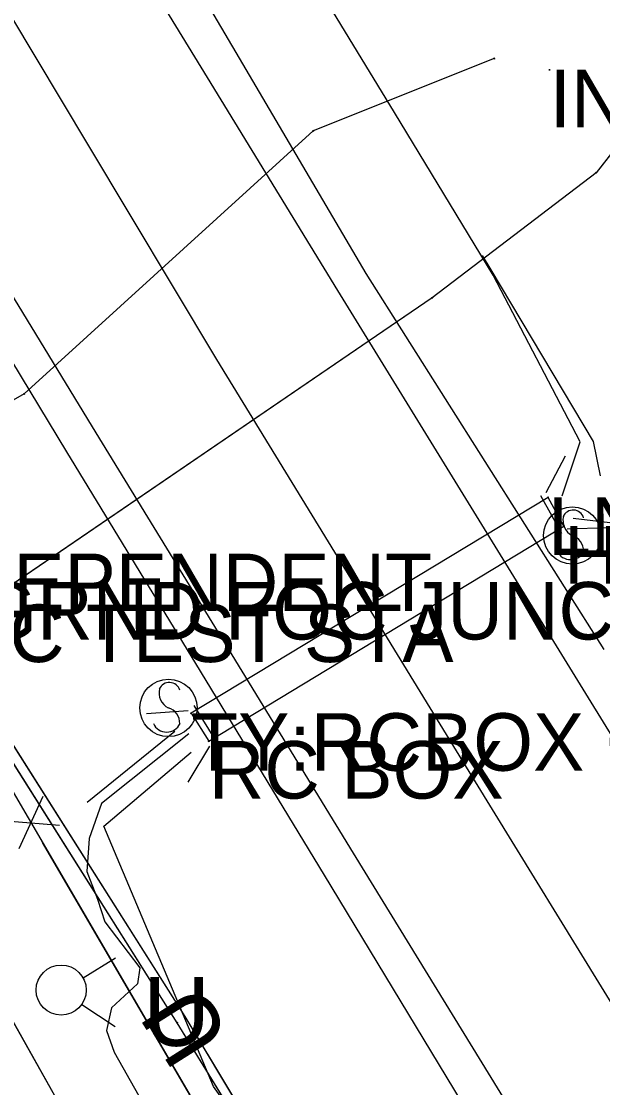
# Model space of a CAD drawing. Extents: x 954793 to 988390, y 1867850 to 1924428.
# Drawn here: x 956469.1 to 956519.6, y 1921899.6 to 1921992.4 of the extents above; entities that cross this region are included whole.
import ezdxf

# ---------------------------------------------------------------- set-up
doc = ezdxf.new("R2010")
doc.units = 0
for name, color, linetype in [('Default', 7, 'Continuous'), ('S_CROSS_DRAIN', 7, 'Continuous'), ('S_CROSS_DRAIN_ANNOT', 7, 'Continuous'), ('S_DITCHLINE', 7, 'Continuous'), ('S_DRG_PT_SYM', 7, 'Continuous'), ('S_EDGE_PAVEMENT', 7, 'Continuous'), ('S_FENCE', 7, 'Continuous'), ('S_FIBER_OPTIC_CABLE', 7, 'Continuous'), ('S_HEADWALL', 7, 'Continuous'), ('S_MISC_STRUCTURES_ANNOT', 7, 'Continuous'), ('S_MSC_PT_SYM', 7, 'Continuous'), ('S_PAVEMENT_CROWN', 7, 'Continuous'), ('S_SHOULDER', 7, 'Continuous'), ('S_SIGN', 7, 'Continuous'), ('S_STREAM', 7, 'Continuous'), ('S_TELEPHONE_UTILITIES_ANNOT', 7, 'Continuous'), ('S_UNDERGROUND_CABLE', 7, 'Continuous'), ('S_UTL_PT_SYM', 7, 'Continuous'), ('S_WALL', 7, 'Continuous'), ('S_WATER_UTILITIES', 7, 'Continuous')]:
    doc.layers.add(name, color=color, linetype=linetype)

msp = doc.modelspace()

# ---------------------------------------------------------------- linework, layer by layer
at = {"layer": 'S_CROSS_DRAIN'}
for p, q in [((956514.874, 1921950.958), (956483.847, 1921932.196)), ((956516.246, 1921948.469), (956514.874, 1921950.958)), ((956485.375, 1921929.772), (956516.246, 1921948.469)), ((956483.847, 1921932.196), (956485.375, 1921929.772))]:
    msp.add_line(p, q, dxfattribs=at)
msp.add_lwpolyline([(956516.246, 1921948.469), (956514.874, 1921950.958), (956483.847, 1921932.196), (956485.375, 1921929.772), (956516.246, 1921948.469)], dxfattribs=at)
msp.add_lwpolyline([(956516.246, 1921948.469), (956514.874, 1921950.958), (956483.847, 1921932.196), (956485.375, 1921929.772), (956516.246, 1921948.469)], dxfattribs=at)
at = {"layer": 'S_DITCHLINE'}
for points in [[(956516.097, 1921951.106), (956517.66, 1921955.789), (956510.093, 1921970.292), (956501.509, 1921984.433), (956492.926, 1921998.574), (956484.343, 1922012.715), (956475.759, 1922026.856), (956467.447, 1922040.085), (956459.134, 1922053.314), (956450.821, 1922066.543), (956442.509, 1922079.772), (956431.928, 1922096.631), (956421.347, 1922113.49), (956410.766, 1922130.349), (956400.186, 1922147.208), (956391.229, 1922161.97), (956382.272, 1922176.733), (956373.315, 1922191.495), (956364.358, 1922206.257)], [(956585.048, 1922084.223), (956583.005, 1922070.864), (956580.963, 1922057.506), (956578.92, 1922044.148), (956576.878, 1922030.79), (956575.193, 1922018.221), (956573.508, 1922005.653), (956571.823, 1921993.084), (956570.137, 1921980.516), (956563.325, 1921957.592), (956554.24, 1921945.5), (956537.485, 1921944.91), (956528.611, 1921947.77), (956517.051, 1921949.113)], [(956482.432, 1921930.6), (956474.814, 1921924.443)], [(956515.283, 1921858.194), (956507.911, 1921868.583), (956500.539, 1921878.972), (956493.166, 1921889.361), (956485.794, 1921899.75), (956476.267, 1921922.382), (956483.854, 1921928.819)]]:
    msp.add_lwpolyline(points, dxfattribs=at)
at = {"layer": 'S_DRG_PT_SYM'}
for points in [[(956514.874, 1921950.958), (956514.874, 1921951.008), (956514.874, 1921950.958), (956514.824, 1921950.958), (956514.874, 1921950.958), (956514.874, 1921950.908), (956514.874, 1921950.958), (956514.924, 1921950.958)], [(956514.874, 1921950.958), (956514.874, 1921951.008), (956514.874, 1921950.958), (956514.824, 1921950.958), (956514.874, 1921950.958), (956514.874, 1921950.908), (956514.874, 1921950.958), (956514.924, 1921950.958)], [(956514.874, 1921950.958), (956514.9, 1921950.915), (956514.874, 1921950.958), (956514.917, 1921950.983), (956514.874, 1921950.958), (956514.848, 1921951), (956514.874, 1921950.958), (956514.831, 1921950.932)], [(956514.874, 1921950.958), (956514.9, 1921950.915), (956514.874, 1921950.958), (956514.917, 1921950.983), (956514.874, 1921950.958), (956514.848, 1921951), (956514.874, 1921950.958), (956514.831, 1921950.932)], [(956516.246, 1921948.469), (956516.246, 1921948.519), (956516.246, 1921948.469), (956516.196, 1921948.469), (956516.246, 1921948.469), (956516.246, 1921948.419), (956516.246, 1921948.469), (956516.296, 1921948.469)], [(956516.246, 1921948.469), (956516.246, 1921948.519), (956516.246, 1921948.469), (956516.196, 1921948.469), (956516.246, 1921948.469), (956516.246, 1921948.419), (956516.246, 1921948.469), (956516.296, 1921948.469)], [(956516.246, 1921948.469), (956516.203, 1921948.445), (956516.246, 1921948.469), (956516.27, 1921948.426), (956516.246, 1921948.469), (956516.29, 1921948.493), (956516.246, 1921948.469), (956516.222, 1921948.513)], [(956516.246, 1921948.469), (956516.203, 1921948.445), (956516.246, 1921948.469), (956516.27, 1921948.426), (956516.246, 1921948.469), (956516.29, 1921948.493), (956516.246, 1921948.469), (956516.222, 1921948.513)], [(956516.246, 1921948.469), (956516.22, 1921948.512), (956516.246, 1921948.469), (956516.204, 1921948.443), (956516.246, 1921948.469), (956516.272, 1921948.427), (956516.246, 1921948.469), (956516.289, 1921948.495)], [(956516.246, 1921948.469), (956516.22, 1921948.512), (956516.246, 1921948.469), (956516.204, 1921948.443), (956516.246, 1921948.469), (956516.272, 1921948.427), (956516.246, 1921948.469), (956516.289, 1921948.495)], [(956483.847, 1921932.196), (956483.847, 1921932.246), (956483.847, 1921932.196), (956483.797, 1921932.196), (956483.847, 1921932.196), (956483.847, 1921932.146), (956483.847, 1921932.196), (956483.897, 1921932.196)], [(956483.847, 1921932.196), (956483.847, 1921932.246), (956483.847, 1921932.196), (956483.797, 1921932.196), (956483.847, 1921932.196), (956483.847, 1921932.146), (956483.847, 1921932.196), (956483.897, 1921932.196)], [(956483.847, 1921932.196), (956483.889, 1921932.223), (956483.847, 1921932.196), (956483.82, 1921932.238), (956483.847, 1921932.196), (956483.805, 1921932.169), (956483.847, 1921932.196), (956483.873, 1921932.154)], [(956483.847, 1921932.196), (956483.889, 1921932.223), (956483.847, 1921932.196), (956483.82, 1921932.238), (956483.847, 1921932.196), (956483.805, 1921932.169), (956483.847, 1921932.196), (956483.873, 1921932.154)], [(956485.375, 1921929.772), (956485.375, 1921929.822), (956485.375, 1921929.772), (956485.325, 1921929.772), (956485.375, 1921929.772), (956485.375, 1921929.722), (956485.375, 1921929.772), (956485.425, 1921929.772)], [(956485.375, 1921929.772), (956485.375, 1921929.822), (956485.375, 1921929.772), (956485.325, 1921929.772), (956485.375, 1921929.772), (956485.375, 1921929.722), (956485.375, 1921929.772), (956485.425, 1921929.772)], [(956485.375, 1921929.772), (956485.349, 1921929.815), (956485.375, 1921929.772), (956485.332, 1921929.746), (956485.375, 1921929.772), (956485.401, 1921929.729), (956485.375, 1921929.772), (956485.418, 1921929.798)], [(956485.375, 1921929.772), (956485.349, 1921929.815), (956485.375, 1921929.772), (956485.332, 1921929.746), (956485.375, 1921929.772), (956485.401, 1921929.729), (956485.375, 1921929.772), (956485.418, 1921929.798)]]:
    msp.add_lwpolyline(points, close=True, dxfattribs=at)
for points in [[(956514.874, 1921950.958), (956514.874, 1921951.008), (956514.874, 1921950.958), (956514.824, 1921950.958), (956514.874, 1921950.958), (956514.874, 1921950.908), (956514.874, 1921950.958), (956514.924, 1921950.958)], [(956516.246, 1921948.469), (956516.246, 1921948.519), (956516.246, 1921948.469), (956516.196, 1921948.469), (956516.246, 1921948.469), (956516.246, 1921948.419), (956516.246, 1921948.469), (956516.296, 1921948.469)], [(956483.847, 1921932.196), (956483.847, 1921932.246), (956483.847, 1921932.196), (956483.797, 1921932.196), (956483.847, 1921932.196), (956483.847, 1921932.146), (956483.847, 1921932.196), (956483.897, 1921932.196)], [(956485.375, 1921929.772), (956485.375, 1921929.822), (956485.375, 1921929.772), (956485.325, 1921929.772), (956485.375, 1921929.772), (956485.375, 1921929.722), (956485.375, 1921929.772), (956485.425, 1921929.772)]]:
    msp.add_lwpolyline(points, dxfattribs=at)
at = {"layer": 'S_EDGE_PAVEMENT'}
for points in [[(956566.517, 1921808.083), (956556.072, 1921825.098), (956545.627, 1921842.113), (956534.529, 1921860.29), (956523.431, 1921878.467), (956510.697, 1921899.249), (956497.963, 1921920.03), (956486.772, 1921938.307), (956475.58, 1921956.584), (956464.348, 1921974.985), (956453.116, 1921993.387), (956444.812, 1922006.943), (956436.509, 1922020.5), (956426.542, 1922036.848), (956416.574, 1922053.197), (956405.537, 1922071.359), (956394.5, 1922089.521), (956383.799, 1922106.805), (956373.098, 1922124.089), (956362.252, 1922142.078), (956351.407, 1922160.068), (956340.715, 1922177.57), (956330.022, 1922195.072)], [(956577.123, 1921837.158), (956566.448, 1921854.674), (956555.741, 1921872.464), (956545.035, 1921890.253), (956538.369, 1921901.076), (956531.704, 1921911.9), (956525.039, 1921922.723), (956518.374, 1921933.546), (956507.49, 1921951.253), (956496.605, 1921968.96), (956485.268, 1921987.47), (956473.931, 1922005.98), (956465.481, 1922019.75), (956457.032, 1922033.52), (956447.294, 1922049.573), (956437.556, 1922065.627), (956426.149, 1922084.191), (956414.743, 1922102.755), (956404.238, 1922120.062), (956393.734, 1922137.369), (956382.929, 1922154.966), (956372.123, 1922172.563), (956361.42, 1922190.11)]]:
    msp.add_lwpolyline(points, dxfattribs=at)
at = {"layer": 'S_FENCE'}
for p, q in [((956470.95, 1921924.946), (956468.858, 1921920.405)), ((956467.412, 1921922.882), (956472.396, 1921922.469))]:
    msp.add_line(p, q, dxfattribs=at)
for points in [[(956458.816, 1921941.679), (956523.652, 1921830.557)], [(956470.912, 1921920.948), (956480.992, 1921903.673)], [(956480.992, 1921903.673), (956491.071, 1921886.397)]]:
    msp.add_lwpolyline(points, dxfattribs=at)
at = {"layer": 'S_FIBER_OPTIC_CABLE'}
for p, q in [((956510.194, 1921989.118), (956494.46, 1921982.826)), ((956494.46, 1921982.826), (956469.33, 1921959.96)), ((956469.33, 1921959.96), (956458.494, 1921953.768)), ((956482.637, 1921905.271), (956459.823, 1921941.414)), ((956502.786, 1921872.489), (956482.637, 1921905.271))]:
    msp.add_line(p, q, dxfattribs=at)
for points in [[(956510.194, 1921989.118), (956494.46, 1921982.826), (956469.33, 1921959.96), (956458.494, 1921953.768), (956457.379, 1921948.82)], [(956510.194, 1921989.118), (956494.46, 1921982.826), (956469.33, 1921959.96), (956458.494, 1921953.768), (956457.379, 1921948.82)], [(956523.479, 1921839.863), (956502.786, 1921872.489), (956482.637, 1921905.271), (956459.823, 1921941.414)], [(956523.479, 1921839.863), (956502.786, 1921872.489), (956482.637, 1921905.271), (956459.823, 1921941.414)]]:
    msp.add_lwpolyline(points, dxfattribs=at)
at = {"layer": 'S_HEADWALL'}
for points in [[(956516.06, 1921947.809), (956514.239, 1921951.111)], [(956484.076, 1921932.868), (956486.108, 1921929.596)]]:
    msp.add_lwpolyline(points, dxfattribs=at)
at = {"layer": 'S_MSC_PT_SYM'}
msp.add_lwpolyline([(956515.001, 1921988.138), (956515.001, 1921988.188), (956515.001, 1921988.138), (956514.951, 1921988.138), (956515.001, 1921988.138), (956515.001, 1921988.088), (956515.001, 1921988.138), (956515.051, 1921988.138)], close=True, dxfattribs=at)
msp.add_lwpolyline([(956515.001, 1921988.138), (956515.001, 1921988.188), (956515.001, 1921988.138), (956514.951, 1921988.138), (956515.001, 1921988.138), (956515.001, 1921988.088), (956515.001, 1921988.138), (956515.051, 1921988.138)], close=True, dxfattribs=at)
msp.add_lwpolyline([(956515.001, 1921988.138), (956515.001, 1921988.188), (956515.001, 1921988.138), (956514.951, 1921988.138), (956515.001, 1921988.138), (956515.001, 1921988.088), (956515.001, 1921988.138), (956515.051, 1921988.138)], dxfattribs=at)
at = {"layer": 'S_PAVEMENT_CROWN'}
msp.add_lwpolyline([(956577.812, 1921813.597), (956567.046, 1921831.084), (956556.279, 1921848.571), (956545.196, 1921866.592), (956534.113, 1921884.613), (956521.218, 1921905.617), (956508.324, 1921926.62), (956497.209, 1921944.791), (956486.094, 1921962.961), (956474.877, 1921981.682), (956463.659, 1922000.402), (956455.12, 1922014.017), (956446.58, 1922027.632), (956437.008, 1922043.709), (956427.437, 1922059.785), (956416.249, 1922077.968), (956405.062, 1922096.151), (956394.328, 1922113.637), (956383.593, 1922131.123), (956372.874, 1922148.988), (956362.155, 1922166.853), (956351.453, 1922184.171), (956340.751, 1922201.489)], dxfattribs=at)
at = {"layer": 'S_SHOULDER'}
for points in [[(956563.486, 1921806.763), (956553.046, 1921823.599), (956542.606, 1921840.436), (956531.6, 1921858.495), (956520.595, 1921876.555), (956508.014, 1921897.331), (956495.433, 1921918.108), (956484.245, 1921936.517), (956473.057, 1921954.926), (956461.87, 1921973.374), (956450.683, 1921991.822), (956442.436, 1922005.478), (956434.189, 1922019.135), (956423.946, 1922035.436), (956413.704, 1922051.738), (956402.884, 1922069.894), (956392.065, 1922088.05), (956381.389, 1922105.356), (956370.712, 1922122.662), (956359.571, 1922140.607), (956348.43, 1922158.552), (956337.937, 1922175.913), (956327.445, 1922193.274)], [(956519.76, 1921937.725), (956509.413, 1921954.079), (956499.066, 1921970.433), (956488.054, 1921989.16), (956477.042, 1922007.887), (956468.53, 1922021.704), (956460.017, 1922035.522), (956450.539, 1922051.686), (956441.062, 1922067.85), (956429.41, 1922086.586), (956417.759, 1922105.321), (956407.357, 1922122.523), (956396.955, 1922139.726), (956386.289, 1922157.12), (956375.623, 1922174.513), (956373.042, 1922178.633)]]:
    msp.add_lwpolyline(points, dxfattribs=at)
at = {"layer": 'S_SIGN'}
for centre in [(956516.979, 1921947.645), (956481.875, 1921932.655)]:
    msp.add_circle(centre, 2.494, dxfattribs=at)
for centre, radius, start, end in [((956517.664, 1921948.972), 1.503, 167.11961, 241.98129), ((956517.053, 1921948.913), 0.95, 16.52582, 156.89569), ((956516.566, 1921946.303), 1.398, 358.65289, 73.70634), ((956516.825, 1921946.823), 1.275, 204.64102, 335.35898), ((956482.561, 1921933.982), 1.503, 167.11961, 241.98129), ((956481.949, 1921933.923), 0.95, 16.52582, 156.89569), ((956481.463, 1921931.314), 1.398, 358.65289, 73.70634), ((956481.722, 1921931.833), 1.275, 204.64102, 335.35898)]:
    msp.add_arc(centre, radius, start, end, dxfattribs=at)
at = {"layer": 'S_STREAM'}
for points in [[(956509.135, 1921971.991), (956509.909, 1921970.74), (956518.8, 1921955.821), (956519.385, 1921952.833)], [(956483.658, 1921930.402), (956476.05, 1921924.353), (956474.98, 1921921.313), (956474.778, 1921918.423), (956475.698, 1921916.026), (956476.355, 1921914.061), (956479.387, 1921910.048), (956479.177, 1921908.67), (956476.927, 1921906.591), (956476.476, 1921904.606), (956477.149, 1921902.736), (956485.745, 1921887.537), (956488.758, 1921878.023)]]:
    msp.add_lwpolyline(points, dxfattribs=at)
at = {"layer": 'S_UNDERGROUND_CABLE'}
for p, q in [((956483.321, 1921905.818), (956460.559, 1921941.786)), ((956502.918, 1921873.23), (956483.321, 1921905.818))]:
    msp.add_line(p, q, dxfattribs=at)
msp.add_lwpolyline([(956550.99, 1921787.022), (956522.907, 1921839.534), (956502.918, 1921873.23), (956483.321, 1921905.818), (956460.559, 1921941.786)], dxfattribs=at)
msp.add_lwpolyline([(956550.99, 1921787.022), (956522.907, 1921839.534), (956502.918, 1921873.23), (956483.321, 1921905.818), (956460.559, 1921941.786)], dxfattribs=at)
at = {"layer": 'S_UTL_PT_SYM'}
for points in [[(956510.194, 1921989.118), (956510.194, 1921989.168), (956510.194, 1921989.118), (956510.144, 1921989.118), (956510.194, 1921989.118), (956510.194, 1921989.068), (956510.194, 1921989.118), (956510.244, 1921989.118)], [(956494.46, 1921982.826), (956494.46, 1921982.876), (956494.46, 1921982.826), (956494.41, 1921982.826), (956494.46, 1921982.826), (956494.46, 1921982.776), (956494.46, 1921982.826), (956494.51, 1921982.826)], [(956519.037, 1921979.191), (956519.037, 1921979.241), (956519.037, 1921979.191), (956518.987, 1921979.191), (956519.037, 1921979.191), (956519.037, 1921979.141), (956519.037, 1921979.191), (956519.087, 1921979.191)], [(956504.801, 1921968.325), (956504.801, 1921968.375), (956504.801, 1921968.325), (956504.751, 1921968.325), (956504.801, 1921968.325), (956504.801, 1921968.275), (956504.801, 1921968.325), (956504.851, 1921968.325)], [(956469.33, 1921959.96), (956469.33, 1921960.01), (956469.33, 1921959.96), (956469.28, 1921959.96), (956469.33, 1921959.96), (956469.33, 1921959.91), (956469.33, 1921959.96), (956469.38, 1921959.96)], [(956482.637, 1921905.271), (956482.637, 1921905.321), (956482.637, 1921905.271), (956482.587, 1921905.271), (956482.637, 1921905.271), (956482.637, 1921905.221), (956482.637, 1921905.271), (956482.687, 1921905.271)]]:
    msp.add_lwpolyline(points, dxfattribs=at)
for points in [[(956510.194, 1921989.118), (956510.212, 1921989.072), (956510.194, 1921989.118), (956510.24, 1921989.137), (956510.194, 1921989.118), (956510.175, 1921989.165), (956510.194, 1921989.118), (956510.147, 1921989.1)], [(956510.194, 1921989.118), (956510.212, 1921989.072), (956510.194, 1921989.118), (956510.24, 1921989.137), (956510.194, 1921989.118), (956510.175, 1921989.165), (956510.194, 1921989.118), (956510.147, 1921989.1)], [(956494.46, 1921982.826), (956494.493, 1921982.789), (956494.46, 1921982.826), (956494.497, 1921982.86), (956494.46, 1921982.826), (956494.426, 1921982.863), (956494.46, 1921982.826), (956494.423, 1921982.792)], [(956494.46, 1921982.826), (956494.493, 1921982.789), (956494.46, 1921982.826), (956494.497, 1921982.86), (956494.46, 1921982.826), (956494.426, 1921982.863), (956494.46, 1921982.826), (956494.423, 1921982.792)], [(956519.037, 1921979.191), (956519.067, 1921979.151), (956519.037, 1921979.191), (956519.076, 1921979.221), (956519.037, 1921979.191), (956519.006, 1921979.23), (956519.037, 1921979.191), (956518.997, 1921979.16)], [(956519.037, 1921979.191), (956519.067, 1921979.151), (956519.037, 1921979.191), (956519.076, 1921979.221), (956519.037, 1921979.191), (956519.006, 1921979.23), (956519.037, 1921979.191), (956518.997, 1921979.16)], [(956504.801, 1921968.325), (956504.83, 1921968.284), (956504.801, 1921968.325), (956504.843, 1921968.353), (956504.801, 1921968.325), (956504.773, 1921968.366), (956504.801, 1921968.325), (956504.76, 1921968.297)], [(956504.801, 1921968.325), (956504.83, 1921968.284), (956504.801, 1921968.325), (956504.843, 1921968.353), (956504.801, 1921968.325), (956504.773, 1921968.366), (956504.801, 1921968.325), (956504.76, 1921968.297)], [(956469.33, 1921959.96), (956469.355, 1921959.917), (956469.33, 1921959.96), (956469.373, 1921959.985), (956469.33, 1921959.96), (956469.305, 1921960.004), (956469.33, 1921959.96), (956469.286, 1921959.935)], [(956469.33, 1921959.96), (956469.355, 1921959.917), (956469.33, 1921959.96), (956469.373, 1921959.985), (956469.33, 1921959.96), (956469.305, 1921960.004), (956469.33, 1921959.96), (956469.286, 1921959.935)], [(956482.637, 1921905.271), (956482.594, 1921905.244), (956482.637, 1921905.271), (956482.663, 1921905.229), (956482.637, 1921905.271), (956482.679, 1921905.298), (956482.637, 1921905.271), (956482.61, 1921905.313)], [(956482.637, 1921905.271), (956482.594, 1921905.244), (956482.637, 1921905.271), (956482.663, 1921905.229), (956482.637, 1921905.271), (956482.679, 1921905.298), (956482.637, 1921905.271), (956482.61, 1921905.313)]]:
    msp.add_lwpolyline(points, close=True, dxfattribs=at)
at = {"layer": 'S_WALL'}
for points in [[(956514.71, 1921951.39), (956516.393, 1921954.563)], [(956520.045, 1921948.311), (956516.545, 1921948.187)], [(956479.968, 1921932.166), (956483.597, 1921932.436)], [(956485.429, 1921929.335), (956483.55, 1921926.204)]]:
    msp.add_lwpolyline(points, dxfattribs=at)
at = {"layer": 'S_WATER_UTILITIES'}
for p, q in [((956531.737, 1921995.443), (956519.037, 1921979.191)), ((956519.037, 1921979.191), (956504.801, 1921968.325)), ((956504.801, 1921968.325), (956453.813, 1921933.501)), ((956485.856, 1921874.294), (956452.889, 1921932.907)), ((956474.457, 1921909.184), (956477.28, 1921910.915)), ((956474.332, 1921906.874), (956477.241, 1921904.947))]:
    msp.add_line(p, q, dxfattribs=at)
for points in [[(956559.346, 1921746.642), (956513.091, 1921824.812), (956485.856, 1921874.294), (956452.889, 1921932.907), (956418.772, 1921987.989), (956378.02, 1922048.352), (956342.737, 1922109.266), (956329.98, 1922132.032), (956291.619, 1922185.543)], [(956559.346, 1921746.642), (956513.091, 1921824.812), (956485.856, 1921874.294), (956452.889, 1921932.907), (956418.772, 1921987.989), (956378.02, 1922048.352), (956342.737, 1922109.266), (956329.98, 1922132.032), (956291.619, 1922185.543)], [(956555.058, 1922036.706), (956531.737, 1921995.443), (956519.037, 1921979.191), (956504.801, 1921968.325), (956453.813, 1921933.501)], [(956555.058, 1922036.706), (956531.737, 1921995.443), (956519.037, 1921979.191), (956504.801, 1921968.325), (956453.813, 1921933.501)]]:
    msp.add_lwpolyline(points, dxfattribs=at)
msp.add_circle((956472.552, 1921908.128), 2.177, dxfattribs=at)

# ---------------------------------------------------------------- texts
at = {"layer": 'Default'}
for rotation, p in [(360, (956479.691, 1921903.273)), (122.32708, (956487.412, 1921904.112))]:
    msp.add_text('U', height=6, rotation=rotation, dxfattribs=at).set_placement(p)
at = {"layer": 'S_CROSS_DRAIN_ANNOT'}
for s, p in [('LN:36.3 RC BOX', (956514.874, 1921945.958)), ('HT:2.0 WD:3.0 TY:RC BOX CN:60%F', (956516.246, 1921943.469)), ('TY:RCBOX CN:60%FILL RC BOX', (956483.847, 1921927.196)), ('RC BOX', (956485.375, 1921924.772))]:
    msp.add_text(s, height=5, dxfattribs=at).set_placement(p)
at = {"layer": 'S_MISC_STRUCTURES_ANNOT'}
for s, p in [('INGRND FOC JUNCT BOX', (956515.001, 1921983.138)), ('INGRND FOC JUNCT BOX', (956458.574, 1921938.606)), ('FOC TEST STA', (956458.736, 1921936.645))]:
    msp.add_text(s, height=5, dxfattribs=at).set_placement(p)
at = {"layer": 'S_TELEPHONE_UTILITIES_ANNOT'}
msp.add_text('INDEPENDENT', height=5, dxfattribs=at).set_placement((956456.867, 1921941.07))

doc.saveas('drawing.dxf')
